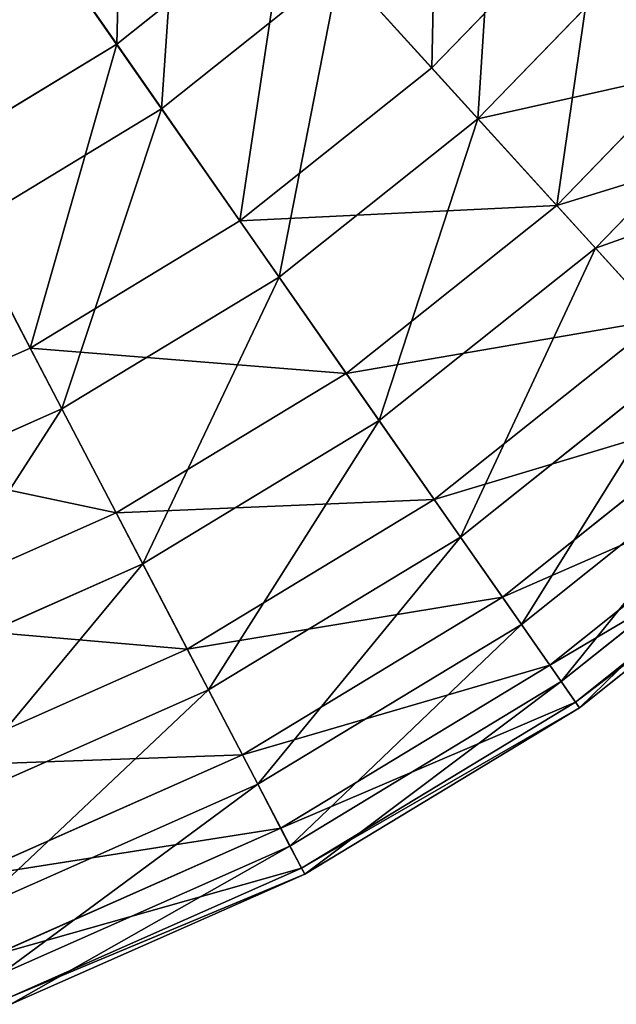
# Model space of a CAD drawing. Extents: x 1 to 133, y -12 to 0.
# Tile 694 of 935: x 117.69 to 119.11, y -11.59 to -9.23. Entities that reach past the tile are written whole.
import ezdxf

# ---------------------------------------------------------------- set-up
doc = ezdxf.new("R2010")
doc.units = 0
doc.header["$LTSCALE"] = 2.54
doc.layers.get('0').update_dxf_attribs({"color": 13, "linetype": 'CONTINUOUS'})

# ---------------------------------------------------------------- blocks, each defined once
blk = doc.blocks.new('SLING_IV_-_Z_O_ENIE16_06_B')
at = {"color": 0}
for p, q in [((117.5877, -8.8187, 1.7234), (117.9178, -9.292, 2.1915)), ((117.5877, -8.8187, 1.7234), (117.9178, -9.292, 2.1915)), ((118.6708, -9.3485, 2.7275), (119.0787, -8.9273, 2.7275)), ((118.6708, -9.3485, 2.7275), (119.0787, -8.9273, 2.7275)), ((117.9178, -9.292, 2.1915), (118.3247, -8.9675, 2.1915)), ((117.9178, -9.292, 2.1915), (118.3247, -8.9675, 2.1915)), ((118.3247, -8.9675, 2.1915), (118.6708, -9.3485, 2.7275)), ((118.3247, -8.9675, 2.1915), (118.6708, -9.3485, 2.7275)), ((118.0252, -9.4459, 10.8439), (117.7069, -8.9897, 11.3367)), ((118.0252, -9.4459, 10.8439), (117.7069, -8.9897, 11.3367)), ((118.781, -9.4699, 10.2862), (119.2036, -9.0336, 10.2862)), ((118.781, -9.4699, 10.2862), (119.2036, -9.0336, 10.2862)), ((118.0252, -9.4459, 10.8439), (118.4509, -9.1064, 10.8439)), ((118.0252, -9.4459, 10.8439), (118.4509, -9.1064, 10.8439)), ((118.781, -9.4699, 10.2862), (118.4509, -9.1064, 10.8439)), ((118.781, -9.4699, 10.2862), (118.4509, -9.1064, 10.8439)), ((118.9697, -9.6777, 3.3229), (119.4172, -9.2155, 3.3229)), ((118.9697, -9.6777, 3.3229), (119.4172, -9.2155, 3.3229)), ((117.4727, -9.5618, 2.1915), (117.9178, -9.292, 2.1915)), ((117.4727, -9.5618, 2.1915), (117.9178, -9.292, 2.1915)), ((117.9178, -9.292, 2.1915), (118.2123, -9.7142, 2.7275)), ((117.9178, -9.292, 2.1915), (118.2123, -9.7142, 2.7275)), ((119.0622, -9.7796, 9.672), (119.5221, -9.3047, 9.672)), ((119.0622, -9.7796, 9.672), (119.5221, -9.3047, 9.672)), ((118.2123, -9.7142, 2.7275), (118.6708, -9.3485, 2.7275)), ((118.2123, -9.7142, 2.7275), (118.6708, -9.3485, 2.7275)), ((118.6708, -9.3485, 2.7275), (118.9697, -9.6777, 3.3229)), ((118.6708, -9.3485, 2.7275), (118.9697, -9.6777, 3.3229)), ((117.5595, -9.7281, 10.8439), (118.0252, -9.4459, 10.8439)), ((117.5595, -9.7281, 10.8439), (118.0252, -9.4459, 10.8439)), ((118.3061, -9.8486, 10.2862), (118.0252, -9.4459, 10.8439)), ((118.3061, -9.8486, 10.2862), (118.0252, -9.4459, 10.8439)), ((118.3061, -9.8486, 10.2862), (118.781, -9.4699, 10.2862)), ((118.3061, -9.8486, 10.2862), (118.781, -9.4699, 10.2862)), ((119.0622, -9.7796, 9.672), (118.781, -9.4699, 10.2862)), ((119.0622, -9.7796, 9.672), (118.781, -9.4699, 10.2862)), ((117.4727, -9.5618, 2.1915), (117.7108, -10.0182, 2.7275)), ((117.4727, -9.5618, 2.1915), (117.7108, -10.0182, 2.7275)), ((118.4667, -10.0788, 3.3229), (118.9697, -9.6777, 3.3229)), ((118.4667, -10.0788, 3.3229), (118.9697, -9.6777, 3.3229)), ((118.9697, -9.6777, 3.3229), (119.2168, -9.9497, 3.9687)), ((118.9697, -9.6777, 3.3229), (119.2168, -9.9497, 3.9687)), ((117.7108, -10.0182, 2.7275), (118.2123, -9.7142, 2.7275)), ((117.7108, -10.0182, 2.7275), (118.2123, -9.7142, 2.7275)), ((118.2123, -9.7142, 2.7275), (118.4667, -10.0788, 3.3229)), ((118.2123, -9.7142, 2.7275), (118.4667, -10.0788, 3.3229)), ((117.7867, -10.1635, 10.2862), (117.5595, -9.7281, 10.8439)), ((117.7867, -10.1635, 10.2862), (117.5595, -9.7281, 10.8439)), ((118.5454, -10.1917, 9.672), (119.0622, -9.7796, 9.672)), ((118.5454, -10.1917, 9.672), (119.0622, -9.7796, 9.672)), ((119.2903, -10.0307, 9.0109), (119.0622, -9.7796, 9.672)), ((119.2903, -10.0307, 9.0109), (119.0622, -9.7796, 9.672)), ((117.7867, -10.1635, 10.2862), (118.3061, -9.8486, 10.2862)), ((117.7867, -10.1635, 10.2862), (118.3061, -9.8486, 10.2862)), ((118.5454, -10.1917, 9.672), (118.3061, -9.8486, 10.2862)), ((118.5454, -10.1917, 9.672), (118.3061, -9.8486, 10.2862)), ((118.6769, -10.3802, 3.9687), (119.2168, -9.9497, 3.9687)), ((118.6769, -10.3802, 3.9687), (119.2168, -9.9497, 3.9687)), ((117.1746, -10.2555, 2.7275), (117.7108, -10.0182, 2.7275)), ((117.1746, -10.2555, 2.7275), (117.7108, -10.0182, 2.7275)), ((117.7108, -10.0182, 2.7275), (117.9165, -10.4123, 3.3229)), ((117.7108, -10.0182, 2.7275), (117.9165, -10.4123, 3.3229)), ((118.7395, -10.4699, 9.0109), (119.2903, -10.0307, 9.0109)), ((118.7395, -10.4699, 9.0109), (119.2903, -10.0307, 9.0109)), ((117.9165, -10.4123, 3.3229), (118.4667, -10.0788, 3.3229)), ((117.9165, -10.4123, 3.3229), (118.4667, -10.0788, 3.3229)), ((118.4667, -10.0788, 3.3229), (118.6769, -10.3802, 3.9687)), ((118.4667, -10.0788, 3.3229), (118.6769, -10.3802, 3.9687)), ((117.2312, -10.4094, 10.2862), (117.7867, -10.1635, 10.2862)), ((117.2312, -10.4094, 10.2862), (117.7867, -10.1635, 10.2862)), ((117.9802, -10.5344, 9.672), (117.7867, -10.1635, 10.2862)), ((117.9802, -10.5344, 9.672), (117.7867, -10.1635, 10.2862)), ((118.8399, -10.6139, 4.6551), (119.4083, -10.1606, 4.6551)), ((118.8399, -10.6139, 4.6551), (119.4083, -10.1606, 4.6551)), ((117.9802, -10.5344, 9.672), (118.5454, -10.1917, 9.672)), ((117.9802, -10.5344, 9.672), (118.5454, -10.1917, 9.672)), ((118.7395, -10.4699, 9.0109), (118.5454, -10.1917, 9.672)), ((118.7395, -10.4699, 9.0109), (118.5454, -10.1917, 9.672)), ((118.8853, -10.679, 8.3129), (119.4616, -10.2194, 8.3129)), ((118.8853, -10.679, 8.3129), (119.4616, -10.2194, 8.3129)), ((118.9531, -10.7762, 5.3713), (119.5413, -10.3071, 5.3713)), ((118.9531, -10.7762, 5.3713), (119.5413, -10.3071, 5.3713)), ((118.9807, -10.8157, 7.5887), (119.5737, -10.3427, 7.5887)), ((118.9807, -10.8157, 7.5887), (119.5737, -10.3427, 7.5887)), ((118.0865, -10.7382, 3.9687), (118.6769, -10.3802, 3.9687)), ((118.0865, -10.7382, 3.9687), (118.6769, -10.3802, 3.9687)), ((118.6769, -10.3802, 3.9687), (118.8399, -10.6139, 4.6551)), ((118.6769, -10.3802, 3.9687), (118.8399, -10.6139, 4.6551)), ((119.0148, -10.8646, 6.1066), (119.6138, -10.387, 6.1066)), ((119.0148, -10.8646, 6.1066), (119.6138, -10.387, 6.1066)), ((119.024, -10.8779, 6.8495), (119.6247, -10.3989, 6.8495)), ((119.024, -10.8779, 6.8495), (119.6247, -10.3989, 6.8495)), ((117.3282, -10.6727, 3.3229), (117.9165, -10.4123, 3.3229)), ((117.3282, -10.6727, 3.3229), (117.9165, -10.4123, 3.3229)), ((117.9165, -10.4123, 3.3229), (118.0865, -10.7382, 3.9687)), ((117.9165, -10.4123, 3.3229), (118.0865, -10.7382, 3.9687)), ((118.1371, -10.8351, 9.0109), (118.7395, -10.4699, 9.0109)), ((118.1371, -10.8351, 9.0109), (118.7395, -10.4699, 9.0109)), ((118.8853, -10.679, 8.3129), (118.7395, -10.4699, 9.0109)), ((118.8853, -10.679, 8.3129), (118.7395, -10.4699, 9.0109)), ((117.3757, -10.802, 9.672), (117.9802, -10.5344, 9.672)), ((117.3757, -10.802, 9.672), (117.9802, -10.5344, 9.672)), ((118.1371, -10.8351, 9.0109), (117.9802, -10.5344, 9.672)), ((118.1371, -10.8351, 9.0109), (117.9802, -10.5344, 9.672)), ((118.2183, -10.9908, 4.6551), (118.8399, -10.6139, 4.6551)), ((118.2183, -10.9908, 4.6551), (118.8399, -10.6139, 4.6551)), ((118.8399, -10.6139, 4.6551), (118.9531, -10.7762, 5.3713)), ((118.8399, -10.6139, 4.6551), (118.9531, -10.7762, 5.3713)), ((118.2549, -11.0611, 8.3129), (118.8853, -10.679, 8.3129)), ((118.2549, -11.0611, 8.3129), (118.8853, -10.679, 8.3129)), ((118.9807, -10.8157, 7.5887), (118.8853, -10.679, 8.3129)), ((118.9807, -10.8157, 7.5887), (118.8853, -10.679, 8.3129)), ((117.4551, -11.0177, 3.9687), (118.0865, -10.7382, 3.9687)), ((117.4551, -11.0177, 3.9687), (118.0865, -10.7382, 3.9687)), ((118.0865, -10.7382, 3.9687), (118.2183, -10.9908, 4.6551)), ((118.0865, -10.7382, 3.9687), (118.2183, -10.9908, 4.6551)), ((118.3098, -11.1662, 5.3713), (118.9531, -10.7762, 5.3713)), ((118.3098, -11.1662, 5.3713), (118.9531, -10.7762, 5.3713)), ((118.9531, -10.7762, 5.3713), (119.0148, -10.8646, 6.1066)), ((118.9531, -10.7762, 5.3713), (119.0148, -10.8646, 6.1066)), ((118.332, -11.2089, 7.5887), (118.9807, -10.8157, 7.5887)), ((118.332, -11.2089, 7.5887), (118.9807, -10.8157, 7.5887)), ((119.024, -10.8779, 6.8495), (118.9807, -10.8157, 7.5887)), ((119.024, -10.8779, 6.8495), (118.9807, -10.8157, 7.5887)), ((117.4929, -11.1203, 9.0109), (118.1371, -10.8351, 9.0109)), ((117.4929, -11.1203, 9.0109), (118.1371, -10.8351, 9.0109)), ((118.2549, -11.0611, 8.3129), (118.1371, -10.8351, 9.0109)), ((118.2549, -11.0611, 8.3129), (118.1371, -10.8351, 9.0109)), ((118.3597, -11.2618, 6.1066), (119.0148, -10.8646, 6.1066)), ((118.3597, -11.2618, 6.1066), (119.0148, -10.8646, 6.1066)), ((119.0148, -10.8646, 6.1066), (119.024, -10.8779, 6.8495)), ((119.0148, -10.8646, 6.1066), (119.024, -10.8779, 6.8495)), ((118.3671, -11.2761, 6.8495), (119.024, -10.8779, 6.8495)), ((118.3671, -11.2761, 6.8495), (119.024, -10.8779, 6.8495)), ((117.5535, -11.285, 4.6551), (118.2183, -10.9908, 4.6551)), ((117.5535, -11.285, 4.6551), (118.2183, -10.9908, 4.6551)), ((118.2183, -10.9908, 4.6551), (118.3098, -11.1662, 5.3713)), ((118.2183, -10.9908, 4.6551), (118.3098, -11.1662, 5.3713)), ((117.5809, -11.3595, 8.3129), (118.2549, -11.0611, 8.3129)), ((117.5809, -11.3595, 8.3129), (118.2549, -11.0611, 8.3129)), ((118.332, -11.2089, 7.5887), (118.2549, -11.0611, 8.3129)), ((118.332, -11.2089, 7.5887), (118.2549, -11.0611, 8.3129)), ((117.6218, -11.4707, 5.3713), (118.3098, -11.1662, 5.3713)), ((117.6218, -11.4707, 5.3713), (118.3098, -11.1662, 5.3713)), ((118.3098, -11.1662, 5.3713), (118.3597, -11.2618, 6.1066)), ((118.3098, -11.1662, 5.3713), (118.3597, -11.2618, 6.1066)), ((117.6384, -11.5159, 7.5887), (118.332, -11.2089, 7.5887)), ((117.6384, -11.5159, 7.5887), (118.332, -11.2089, 7.5887)), ((118.3671, -11.2761, 6.8495), (118.332, -11.2089, 7.5887)), ((118.3671, -11.2761, 6.8495), (118.332, -11.2089, 7.5887)), ((117.6591, -11.5719, 6.1066), (118.3597, -11.2618, 6.1066)), ((117.6591, -11.5719, 6.1066), (118.3597, -11.2618, 6.1066)), ((118.3597, -11.2618, 6.1066), (118.3671, -11.2761, 6.8495)), ((118.3597, -11.2618, 6.1066), (118.3671, -11.2761, 6.8495)), ((117.6646, -11.5871, 6.8495), (118.3671, -11.2761, 6.8495)), ((117.6646, -11.5871, 6.8495), (118.3671, -11.2761, 6.8495))]:
    blk.add_line(p, q, dxfattribs=at)
at = {"color": 7}
mesh = blk.add_polyface(dxfattribs=at)
corners = [(117.3023, -9.235, 11.3367), (117.3563, -8.487, 11.7569), (117.0188, -8.6916, 11.7569), (117.7069, -8.9897, 11.3367)]
mesh.append_faces([[corners[k] for k in face] for face in [(0, 1, 2), (1, 0, 3)]], dxfattribs={"vtx0": -1, "color": 7})
mesh = blk.add_polyface(dxfattribs=at)
corners = [(117.9367, -8.5403, 1.7234), (117.9178, -9.292, 2.1915), (117.5877, -8.8187, 1.7234), (118.3247, -8.9675, 2.1915)]
mesh.append_faces([[corners[k] for k in face] for face in [(0, 1, 2), (1, 0, 3)]], dxfattribs={"vtx0": -1, "color": 7})
mesh = blk.add_polyface(dxfattribs=at)
corners = [(118.6868, -8.5936, 2.1915), (118.6708, -9.3485, 2.7275), (118.3247, -8.9675, 2.1915), (119.0787, -8.9273, 2.7275)]
mesh.append_faces([[corners[k] for k in face] for face in [(0, 1, 2), (1, 0, 3)]], dxfattribs={"vtx0": -1, "color": 7})
mesh = blk.add_polyface(dxfattribs=at)
corners = [(118.0252, -9.4459, 10.8439), (118.0769, -8.6946, 11.3367), (117.7069, -8.9897, 11.3367), (118.4509, -9.1064, 10.8439)]
mesh.append_faces([[corners[k] for k in face] for face in [(0, 1, 2), (1, 0, 3)]], dxfattribs={"vtx0": -1, "color": 7})
mesh = blk.add_polyface(dxfattribs=at)
corners = [(118.781, -9.4699, 10.2862), (118.8297, -8.7153, 10.8439), (118.4509, -9.1064, 10.8439), (119.2036, -9.0336, 10.2862)]
mesh.append_faces([[corners[k] for k in face] for face in [(0, 1, 2), (1, 0, 3)]], dxfattribs={"vtx0": -1, "color": 7})
mesh = blk.add_polyface(dxfattribs=at)
corners = [(117.5877, -8.8187, 1.7234), (117.4727, -9.5618, 2.1915), (117.2058, -9.0501, 1.7234), (117.9178, -9.292, 2.1915)]
mesh.append_faces([[corners[k] for k in face] for face in [(0, 1, 2), (1, 0, 3)]], dxfattribs={"vtx0": -1, "color": 7})
mesh = blk.add_polyface(dxfattribs=at)
corners = [(119.0787, -8.9273, 2.7275), (118.9697, -9.6777, 3.3229), (118.6708, -9.3485, 2.7275), (119.4172, -9.2155, 3.3229)]
mesh.append_faces([[corners[k] for k in face] for face in [(0, 1, 2), (1, 0, 3)]], dxfattribs={"vtx0": -1, "color": 7})
mesh = blk.add_polyface(dxfattribs=at)
corners = [(118.3247, -8.9675, 2.1915), (118.2123, -9.7142, 2.7275), (117.9178, -9.292, 2.1915), (118.6708, -9.3485, 2.7275)]
mesh.append_faces([[corners[k] for k in face] for face in [(0, 1, 2), (1, 0, 3)]], dxfattribs={"vtx0": -1, "color": 7})
mesh = blk.add_polyface(dxfattribs=at)
corners = [(117.5595, -9.7281, 10.8439), (117.7069, -8.9897, 11.3367), (117.3023, -9.235, 11.3367), (118.0252, -9.4459, 10.8439)]
mesh.append_faces([[corners[k] for k in face] for face in [(0, 1, 2), (1, 0, 3)]], dxfattribs={"vtx0": -1, "color": 7})
mesh = blk.add_polyface(dxfattribs=at)
corners = [(119.5221, -9.3047, 9.672), (118.781, -9.4699, 10.2862), (119.0622, -9.7796, 9.672), (119.2036, -9.0336, 10.2862)]
mesh.append_faces([[corners[k] for k in face] for face in [(0, 1, 2), (1, 0, 3)]], dxfattribs={"vtx0": -1, "color": 7})
mesh = blk.add_polyface(dxfattribs=at)
corners = [(118.3061, -9.8486, 10.2862), (118.4509, -9.1064, 10.8439), (118.0252, -9.4459, 10.8439), (118.781, -9.4699, 10.2862)]
mesh.append_faces([[corners[k] for k in face] for face in [(0, 1, 2), (1, 0, 3)]], dxfattribs={"vtx0": -1, "color": 7})
mesh = blk.add_polyface(dxfattribs=at)
corners = [(118.9697, -9.6777, 3.3229), (119.6971, -9.4537, 3.9687), (119.2168, -9.9497, 3.9687), (119.4172, -9.2155, 3.3229)]
mesh.append_faces([[corners[k] for k in face] for face in [(0, 1, 2), (1, 0, 3)]], dxfattribs={"vtx0": -1, "color": 7})
mesh = blk.add_polyface(dxfattribs=at)
corners = [(117.9178, -9.292, 2.1915), (117.7108, -10.0182, 2.7275), (117.4727, -9.5618, 2.1915), (118.2123, -9.7142, 2.7275)]
mesh.append_faces([[corners[k] for k in face] for face in [(0, 1, 2), (1, 0, 3)]], dxfattribs={"vtx0": -1, "color": 7})
mesh = blk.add_polyface(dxfattribs=at)
corners = [(119.7804, -9.5246, 9.0109), (119.0622, -9.7796, 9.672), (119.2903, -10.0307, 9.0109), (119.5221, -9.3047, 9.672)]
mesh.append_faces([[corners[k] for k in face] for face in [(0, 1, 2), (1, 0, 3)]], dxfattribs={"vtx0": -1, "color": 7})
mesh = blk.add_polyface(dxfattribs=at)
corners = [(118.9697, -9.6777, 3.3229), (118.2123, -9.7142, 2.7275), (118.6708, -9.3485, 2.7275), (118.4667, -10.0788, 3.3229)]
mesh.append_faces([[corners[k] for k in face] for face in [(0, 1, 2), (1, 0, 3)]], dxfattribs={"vtx0": -1, "color": 7})
mesh = blk.add_polyface(dxfattribs=at)
corners = [(117.7867, -10.1635, 10.2862), (118.0252, -9.4459, 10.8439), (117.5595, -9.7281, 10.8439), (118.3061, -9.8486, 10.2862)]
mesh.append_faces([[corners[k] for k in face] for face in [(0, 1, 2), (1, 0, 3)]], dxfattribs={"vtx0": -1, "color": 7})
mesh = blk.add_polyface(dxfattribs=at)
corners = [(118.781, -9.4699, 10.2862), (118.5454, -10.1917, 9.672), (119.0622, -9.7796, 9.672), (118.3061, -9.8486, 10.2862)]
mesh.append_faces([[corners[k] for k in face] for face in [(0, 1, 2), (1, 0, 3)]], dxfattribs={"vtx0": -1, "color": 7})
mesh = blk.add_polyface(dxfattribs=at)
corners = [(117.4727, -9.5618, 2.1915), (117.1746, -10.2555, 2.7275), (116.9968, -9.7724, 2.1915), (117.7108, -10.0182, 2.7275)]
mesh.append_faces([[corners[k] for k in face] for face in [(0, 1, 2), (1, 0, 3)]], dxfattribs={"vtx0": -1, "color": 7})
mesh = blk.add_polyface(dxfattribs=at)
corners = [(119.2168, -9.9497, 3.9687), (118.4667, -10.0788, 3.3229), (118.9697, -9.6777, 3.3229), (118.6769, -10.3802, 3.9687)]
mesh.append_faces([[corners[k] for k in face] for face in [(0, 1, 2), (1, 0, 3)]], dxfattribs={"vtx0": -1, "color": 7})
mesh = blk.add_polyface(dxfattribs=at)
corners = [(118.4667, -10.0788, 3.3229), (117.7108, -10.0182, 2.7275), (118.2123, -9.7142, 2.7275), (117.9165, -10.4123, 3.3229)]
mesh.append_faces([[corners[k] for k in face] for face in [(0, 1, 2), (1, 0, 3)]], dxfattribs={"vtx0": -1, "color": 7})
mesh = blk.add_polyface(dxfattribs=at)
corners = [(117.5595, -9.7281, 10.8439), (117.2312, -10.4094, 10.2862), (117.7867, -10.1635, 10.2862), (117.0617, -9.9485, 10.8439)]
mesh.append_faces([[corners[k] for k in face] for face in [(0, 1, 2), (1, 0, 3)]], dxfattribs={"vtx0": -1, "color": 7})
mesh = blk.add_polyface(dxfattribs=at)
corners = [(119.0622, -9.7796, 9.672), (118.7395, -10.4699, 9.0109), (119.2903, -10.0307, 9.0109), (118.5454, -10.1917, 9.672)]
mesh.append_faces([[corners[k] for k in face] for face in [(0, 1, 2), (1, 0, 3)]], dxfattribs={"vtx0": -1, "color": 7})
mesh = blk.add_polyface(dxfattribs=at)
corners = [(118.3061, -9.8486, 10.2862), (117.9802, -10.5344, 9.672), (118.5454, -10.1917, 9.672), (117.7867, -10.1635, 10.2862)]
mesh.append_faces([[corners[k] for k in face] for face in [(0, 1, 2), (1, 0, 3)]], dxfattribs={"vtx0": -1, "color": 7})
mesh = blk.add_polyface(dxfattribs=at)
corners = [(119.4083, -10.1606, 4.6551), (118.6769, -10.3802, 3.9687), (119.2168, -9.9497, 3.9687), (118.8399, -10.6139, 4.6551)]
mesh.append_faces([[corners[k] for k in face] for face in [(0, 1, 2), (1, 0, 3)]], dxfattribs={"vtx0": -1, "color": 7})
mesh = blk.add_polyface(dxfattribs=at)
corners = [(117.9165, -10.4123, 3.3229), (117.1746, -10.2555, 2.7275), (117.7108, -10.0182, 2.7275), (117.3282, -10.6727, 3.3229)]
mesh.append_faces([[corners[k] for k in face] for face in [(0, 1, 2), (1, 0, 3)]], dxfattribs={"vtx0": -1, "color": 7})
mesh = blk.add_polyface(dxfattribs=at)
corners = [(119.2903, -10.0307, 9.0109), (118.8853, -10.679, 8.3129), (119.4616, -10.2194, 8.3129), (118.7395, -10.4699, 9.0109)]
mesh.append_faces([[corners[k] for k in face] for face in [(0, 1, 2), (1, 0, 3)]], dxfattribs={"vtx0": -1, "color": 7})
mesh = blk.add_polyface(dxfattribs=at)
corners = [(118.6769, -10.3802, 3.9687), (117.9165, -10.4123, 3.3229), (118.4667, -10.0788, 3.3229), (118.0865, -10.7382, 3.9687)]
mesh.append_faces([[corners[k] for k in face] for face in [(0, 1, 2), (1, 0, 3)]], dxfattribs={"vtx0": -1, "color": 7})
mesh = blk.add_polyface(dxfattribs=at)
corners = [(117.7867, -10.1635, 10.2862), (117.3757, -10.802, 9.672), (117.9802, -10.5344, 9.672), (117.2312, -10.4094, 10.2862)]
mesh.append_faces([[corners[k] for k in face] for face in [(0, 1, 2), (1, 0, 3)]], dxfattribs={"vtx0": -1, "color": 7})
mesh = blk.add_polyface(dxfattribs=at)
corners = [(119.5413, -10.3071, 5.3713), (118.8399, -10.6139, 4.6551), (119.4083, -10.1606, 4.6551), (118.9531, -10.7762, 5.3713)]
mesh.append_faces([[corners[k] for k in face] for face in [(0, 1, 2), (1, 0, 3)]], dxfattribs={"vtx0": -1, "color": 7})
mesh = blk.add_polyface(dxfattribs=at)
corners = [(118.5454, -10.1917, 9.672), (118.1371, -10.8351, 9.0109), (118.7395, -10.4699, 9.0109), (117.9802, -10.5344, 9.672)]
mesh.append_faces([[corners[k] for k in face] for face in [(0, 1, 2), (1, 0, 3)]], dxfattribs={"vtx0": -1, "color": 7})
mesh = blk.add_polyface(dxfattribs=at)
corners = [(119.4616, -10.2194, 8.3129), (118.9807, -10.8157, 7.5887), (119.5737, -10.3427, 7.5887), (118.8853, -10.679, 8.3129)]
mesh.append_faces([[corners[k] for k in face] for face in [(0, 1, 2), (1, 0, 3)]], dxfattribs={"vtx0": -1, "color": 7})
mesh = blk.add_polyface(dxfattribs=at)
corners = [(119.6138, -10.387, 6.1066), (118.9531, -10.7762, 5.3713), (119.5413, -10.3071, 5.3713), (119.0148, -10.8646, 6.1066)]
mesh.append_faces([[corners[k] for k in face] for face in [(0, 1, 2), (1, 0, 3)]], dxfattribs={"vtx0": -1, "color": 7})
mesh = blk.add_polyface(dxfattribs=at)
corners = [(119.5737, -10.3427, 7.5887), (119.024, -10.8779, 6.8495), (119.6247, -10.3989, 6.8495), (118.9807, -10.8157, 7.5887)]
mesh.append_faces([[corners[k] for k in face] for face in [(0, 1, 2), (1, 0, 3)]], dxfattribs={"vtx0": -1, "color": 7})
mesh = blk.add_polyface(dxfattribs=at)
corners = [(118.8399, -10.6139, 4.6551), (118.0865, -10.7382, 3.9687), (118.6769, -10.3802, 3.9687), (118.2183, -10.9908, 4.6551)]
mesh.append_faces([[corners[k] for k in face] for face in [(0, 1, 2), (1, 0, 3)]], dxfattribs={"vtx0": -1, "color": 7})
mesh = blk.add_polyface(dxfattribs=at)
corners = [(119.6247, -10.3989, 6.8495), (119.0148, -10.8646, 6.1066), (119.6138, -10.387, 6.1066), (119.024, -10.8779, 6.8495)]
mesh.append_faces([[corners[k] for k in face] for face in [(0, 1, 2), (1, 0, 3)]], dxfattribs={"vtx0": -1, "color": 7})
mesh = blk.add_polyface(dxfattribs=at)
corners = [(118.0865, -10.7382, 3.9687), (117.3282, -10.6727, 3.3229), (117.9165, -10.4123, 3.3229), (117.4551, -11.0177, 3.9687)]
mesh.append_faces([[corners[k] for k in face] for face in [(0, 1, 2), (1, 0, 3)]], dxfattribs={"vtx0": -1, "color": 7})
mesh = blk.add_polyface(dxfattribs=at)
corners = [(118.7395, -10.4699, 9.0109), (118.2549, -11.0611, 8.3129), (118.8853, -10.679, 8.3129), (118.1371, -10.8351, 9.0109)]
mesh.append_faces([[corners[k] for k in face] for face in [(0, 1, 2), (1, 0, 3)]], dxfattribs={"vtx0": -1, "color": 7})
mesh = blk.add_polyface(dxfattribs=at)
corners = [(117.9802, -10.5344, 9.672), (117.4929, -11.1203, 9.0109), (118.1371, -10.8351, 9.0109), (117.3757, -10.802, 9.672)]
mesh.append_faces([[corners[k] for k in face] for face in [(0, 1, 2), (1, 0, 3)]], dxfattribs={"vtx0": -1, "color": 7})
mesh = blk.add_polyface(dxfattribs=at)
corners = [(118.9531, -10.7762, 5.3713), (118.2183, -10.9908, 4.6551), (118.8399, -10.6139, 4.6551), (118.3098, -11.1662, 5.3713)]
mesh.append_faces([[corners[k] for k in face] for face in [(0, 1, 2), (1, 0, 3)]], dxfattribs={"vtx0": -1, "color": 7})
mesh = blk.add_polyface(dxfattribs=at)
corners = [(118.8853, -10.679, 8.3129), (118.332, -11.2089, 7.5887), (118.9807, -10.8157, 7.5887), (118.2549, -11.0611, 8.3129)]
mesh.append_faces([[corners[k] for k in face] for face in [(0, 1, 2), (1, 0, 3)]], dxfattribs={"vtx0": -1, "color": 7})
mesh = blk.add_polyface(dxfattribs=at)
corners = [(118.2183, -10.9908, 4.6551), (117.4551, -11.0177, 3.9687), (118.0865, -10.7382, 3.9687), (117.5535, -11.285, 4.6551)]
mesh.append_faces([[corners[k] for k in face] for face in [(0, 1, 2), (1, 0, 3)]], dxfattribs={"vtx0": -1, "color": 7})
mesh = blk.add_polyface(dxfattribs=at)
corners = [(119.0148, -10.8646, 6.1066), (118.3098, -11.1662, 5.3713), (118.9531, -10.7762, 5.3713), (118.3597, -11.2618, 6.1066)]
mesh.append_faces([[corners[k] for k in face] for face in [(0, 1, 2), (1, 0, 3)]], dxfattribs={"vtx0": -1, "color": 7})
mesh = blk.add_polyface(dxfattribs=at)
corners = [(118.9807, -10.8157, 7.5887), (118.3671, -11.2761, 6.8495), (119.024, -10.8779, 6.8495), (118.332, -11.2089, 7.5887)]
mesh.append_faces([[corners[k] for k in face] for face in [(0, 1, 2), (1, 0, 3)]], dxfattribs={"vtx0": -1, "color": 7})
mesh = blk.add_polyface(dxfattribs=at)
corners = [(118.1371, -10.8351, 9.0109), (117.5809, -11.3595, 8.3129), (118.2549, -11.0611, 8.3129), (117.4929, -11.1203, 9.0109)]
mesh.append_faces([[corners[k] for k in face] for face in [(0, 1, 2), (1, 0, 3)]], dxfattribs={"vtx0": -1, "color": 7})
mesh = blk.add_polyface(dxfattribs=at)
corners = [(119.024, -10.8779, 6.8495), (118.3597, -11.2618, 6.1066), (119.0148, -10.8646, 6.1066), (118.3671, -11.2761, 6.8495)]
mesh.append_faces([[corners[k] for k in face] for face in [(0, 1, 2), (1, 0, 3)]], dxfattribs={"vtx0": -1, "color": 7})
mesh = blk.add_polyface(dxfattribs=at)
corners = [(118.3098, -11.1662, 5.3713), (117.5535, -11.285, 4.6551), (118.2183, -10.9908, 4.6551), (117.6218, -11.4707, 5.3713)]
mesh.append_faces([[corners[k] for k in face] for face in [(0, 1, 2), (1, 0, 3)]], dxfattribs={"vtx0": -1, "color": 7})
mesh = blk.add_polyface(dxfattribs=at)
corners = [(118.2549, -11.0611, 8.3129), (117.6384, -11.5159, 7.5887), (118.332, -11.2089, 7.5887), (117.5809, -11.3595, 8.3129)]
mesh.append_faces([[corners[k] for k in face] for face in [(0, 1, 2), (1, 0, 3)]], dxfattribs={"vtx0": -1, "color": 7})
mesh = blk.add_polyface(dxfattribs=at)
corners = [(118.3597, -11.2618, 6.1066), (117.6218, -11.4707, 5.3713), (118.3098, -11.1662, 5.3713), (117.6591, -11.5719, 6.1066)]
mesh.append_faces([[corners[k] for k in face] for face in [(0, 1, 2), (1, 0, 3)]], dxfattribs={"vtx0": -1, "color": 7})
mesh = blk.add_polyface(dxfattribs=at)
corners = [(118.332, -11.2089, 7.5887), (117.6646, -11.5871, 6.8495), (118.3671, -11.2761, 6.8495), (117.6384, -11.5159, 7.5887)]
mesh.append_faces([[corners[k] for k in face] for face in [(0, 1, 2), (1, 0, 3)]], dxfattribs={"vtx0": -1, "color": 7})
mesh = blk.add_polyface(dxfattribs=at)
corners = [(118.3671, -11.2761, 6.8495), (117.6591, -11.5719, 6.1066), (118.3597, -11.2618, 6.1066), (117.6646, -11.5871, 6.8495)]
mesh.append_faces([[corners[k] for k in face] for face in [(0, 1, 2), (1, 0, 3)]], dxfattribs={"vtx0": -1, "color": 7})

msp = doc.modelspace()

# ---------------------------------------------------------------- block references
at = {"color": 18}
msp.add_blockref('SLING_IV_-_Z_O_ENIE16_06_B', (0, 0), dxfattribs=at)

doc.saveas('drawing.dxf')
